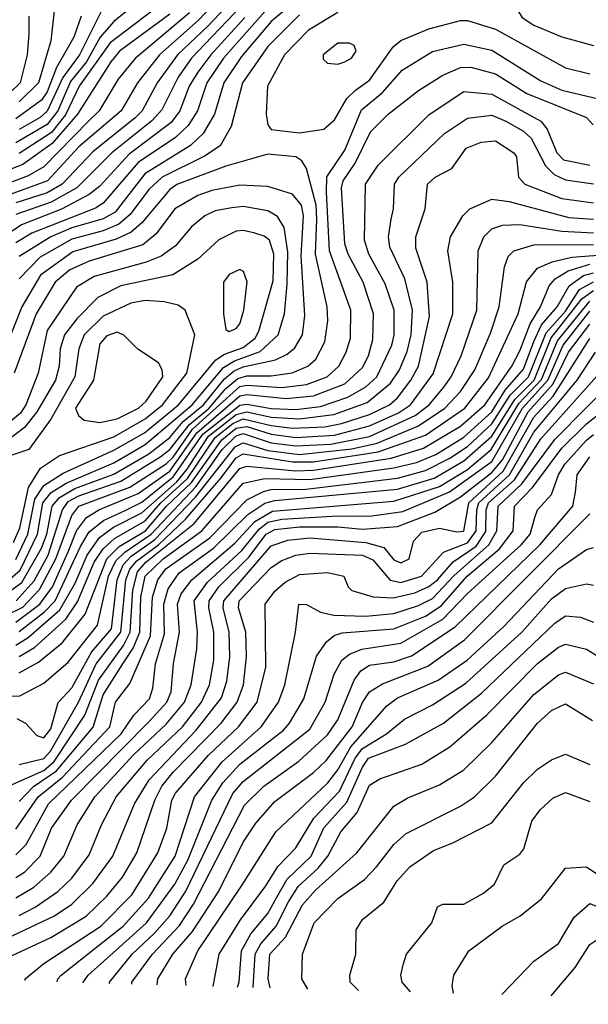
# Model space of a CAD drawing. Extents: x 501367 to 657802, y 482273 to 547541.
# Tile 374 of 656: x 624946 to 626570, y 483832 to 486645. Entities that reach past the tile are written whole.
import ezdxf

# ---------------------------------------------------------------- set-up
doc = ezdxf.new("R2010")
doc.units = 0

msp = doc.modelspace()

# ---------------------------------------------------------------- linework, layer by layer
at = {"layer": '0CON20XD'}
for points in [[(626592.2, 487585), (626567.8, 487522.3), (626525.3, 487455), (626516.7, 487423.3), (626508.8, 487375), (626497.7, 487095), (626484.6, 486985), (626446.4, 486873.6), (626361.6, 486745), (626357.2, 486725), (626366.3, 486675), (626381.4, 486651.4), (626415, 486629), (626495, 486596.1), (626585, 486571.7)], [(625578.2, 486771.8), (625458.1, 486645), (625345.9, 486545), (625283, 486465), (625236.3, 486385), (625115, 486281.4), (625026.3, 486185), (624901.2, 486138.8)], [(625055.8, 486765), (625035.5, 486585), (625000.4, 486465), (624945, 486409.9)], [(625645, 486753.4), (625475.3, 486574.7), (625436.9, 486535), (625399, 486481), (625352.3, 486387.7), (625324.2, 486355.8), (625209.3, 486265), (625109.6, 486165), (625036.2, 486123.8), (624935, 486088.1)], [(625593.8, 486745), (625485, 486627.1), (625397.3, 486545), (625338.7, 486465), (625295.7, 486385), (625276.3, 486365), (625155, 486267.9), (625067.8, 486175), (625025, 486150.4), (624935, 486121.8)], [(625755, 486716.1), (625665, 486639.7), (625579.7, 486540.3), (625529.4, 486465), (625503, 486375), (625470.4, 486319.6), (625434, 486286), (625304, 486205), (625219, 486095), (625185, 486076.3), (625095, 486050.2), (625035.6, 486025), (624945, 485968.2)], [(625202, 486715), (625116.8, 486545), (625069.7, 486480.3), (625025, 486384), (625005, 486365.7), (624945, 486331.4)], [(625375, 486709.3), (625205, 486579.3), (625115.9, 486455), (625076.9, 486373.1), (625036.9, 486323.1), (624945, 486263.1)], [(625375, 486660.8), (625231.1, 486555), (625206.7, 486525), (625111.7, 486375), (625039.1, 486291), (624955, 486231.2), (624825, 486180.9)], [(625431.7, 486665), (625275.8, 486534.2), (625227.9, 486475), (625173.3, 486385), (625143.2, 486355), (625015, 486224.6), (624970.9, 486199.1), (624861.9, 486158.1)], [(624972.7, 486655), (624972.6, 486605), (624967.9, 486545), (624947.6, 486465), (624916.3, 486433.7)], [(625655, 486678.3), (625528.5, 486535), (625480.8, 486465), (625453.9, 486385), (625427.4, 486342.6), (625391.6, 486308.4), (625285, 486236.8), (625185, 486120.8), (625163, 486107), (624980.8, 486035), (624935, 486007.8)], [(625259.5, 486675), (625215, 486640.1), (625176.6, 486595), (625136.9, 486525), (625091.5, 486468.5), (625054.9, 486385), (625025, 486345.1), (624935, 486293.1)], [(625122, 486655), (625101.1, 486595), (625051.9, 486508.1), (625025, 486438.6), (625008.3, 486415), (624935, 486361.3)], [(625745, 486659.3), (625655, 486568.6), (625583, 486465), (625550.5, 486339.5), (625518.6, 486285), (625474.2, 486255), (625353.3, 486195), (625315, 486159.5), (625261.8, 486088.2), (625229.4, 486060.6), (625185, 486041.7), (625095, 486018.1), (625005, 485966.3), (624944.9, 485905.1)], [(625855, 486665.1), (625770.7, 486615), (625702.5, 486545), (625653.9, 486455), (625650.3, 486375), (625654.6, 486345), (625665, 486331.4), (625745, 486321.5), (625815, 486332.5), (625845, 486358.8), (625880.2, 486419.8), (625905, 486444), (625945, 486472.7), (626012.9, 486567.1), (626034.6, 486585.4), (626115, 486619.1), (626205, 486642.6), (626225, 486642.3), (626305, 486617.9), (626505, 486507.9), (626575, 486490.2)], [(625589, 486651), (625492, 486545), (625454.7, 486495), (625430.1, 486455), (625403.9, 486385), (625378.7, 486351.3), (625259.1, 486260.9), (625175, 486169.7), (625144.6, 486145.4), (625065.9, 486104.1), (624951.3, 486058.7), (624925, 486040.6)], [(625855, 486518.4), (625875, 486524.7), (625894.4, 486535), (625907.1, 486555), (625901.4, 486571.4), (625888.2, 486578.2), (625855, 486578.2), (625812.9, 486545), (625812.6, 486532.6), (625825, 486520.9), (625855, 486518.4)], [(625822.4, 486152.3), (625823.5, 486196.5), (625875, 486272.1), (625922.2, 486387.8), (625982.7, 486437.3), (626038.8, 486501.2), (626125, 486554.5), (626215, 486575.4), (626295, 486557.8), (626435, 486470.5), (626495, 486443.8), (626599, 486419)], [(625084.4, 485125), (625108.7, 485185), (625137.6, 485222.4), (625172.3, 485245), (625285, 485291), (625375, 485355.2), (625452.2, 485465), (625575, 485570.1), (625595, 485574), (625707.5, 485562.5), (625785, 485570.7), (625875, 485604.5), (625925, 485651), (625942.4, 485685), (625955, 485731.4), (625956.4, 485805), (625926.9, 485895), (625884.6, 485975), (625874.9, 486004.9), (625865.8, 486165), (625870.3, 486185), (625904.9, 486235.1), (625948.6, 486325), (625998.6, 486375), (626085, 486442.4), (626155, 486486.9), (626205, 486508.6), (626235, 486509.8), (626305, 486490.8), (626395, 486434.1), (626565, 486365.3), (626584, 486345)], [(626115.9, 486374.1), (626215, 486440), (626295, 486432.1), (626434.9, 486354.9), (626452.6, 486332.6), (626480, 486265), (626498.9, 486245), (626575, 486229.5)], [(624945, 484897.3), (625017.2, 484952.8), (625047.7, 484985), (625119.9, 485140.1), (625145, 485181.5), (625186, 485214), (625247.3, 485242.7), (625295, 485266.4), (625385, 485338.8), (625469.5, 485460.5), (625575, 485543.9), (625595, 485547), (625665, 485534.4), (625735, 485531.4), (625805, 485539.7), (625883.4, 485566.6), (625935, 485596.3), (625966.2, 485625), (626009.4, 485715), (626015.7, 485745), (626016, 485815), (625990.2, 485890.2), (625943.6, 485975), (625930.7, 486015), (625933.8, 486175), (625970.3, 486229.7), (626115.9, 486374.1)], [(626007.4, 486075), (626014.3, 486105), (626017, 486175), (626028.7, 486195), (626159.9, 486320.1), (626225, 486364), (626295, 486371.8), (626335, 486354.8), (626385, 486326.7), (626406.8, 486306.8), (626447.5, 486227.5), (626472.5, 486202.5), (626505, 486187.8), (626585, 486175.9)], [(624945, 484825.8), (624988.8, 484851.2), (625078, 484932), (625111.9, 484981.9), (625158.9, 485095), (625185, 485133.3), (625217.2, 485162.8), (625305, 485213.7), (625349.5, 485265), (625425.8, 485334.2), (625505, 485451.2), (625555, 485491.1), (625585, 485504.3), (625665, 485485.3), (625725, 485478.2), (625817.9, 485482.1), (625865, 485491), (625945, 485517.4), (626002.3, 485545), (626025, 485564.5), (626063.8, 485615), (626084.9, 485655.1), (626116.9, 485796.9), (626110.3, 485895), (626077.4, 485992.6), (626078.1, 486025), (626104.8, 486105), (626110.7, 486175), (626132.9, 486195), (626180.3, 486219.7), (626221.7, 486278.3), (626264.2, 486295), (626305, 486299.1), (626358, 486265), (626365, 486253.3), (626370.9, 486195), (626388.7, 486175), (626495, 486133.8), (626585, 486121.8)], [(624935.9, 484985), (624988, 485042), (625027.6, 485115), (625068.7, 485245), (625085, 485268.2), (625115, 485284.7), (625235, 485326.2), (625346.9, 485395), (625375, 485417.5), (625431.1, 485488.9), (625487.6, 485535), (625535, 485591.8), (625569.6, 485620.3), (625595, 485627.8), (625665, 485627.2), (625724.2, 485635.8), (625769.4, 485655), (625791.9, 485675), (625818.2, 485725), (625826.5, 485785), (625824.8, 485825), (625790.9, 485975), (625795.3, 486075.3), (625792.8, 486115), (625765, 486220), (625752.1, 486242.1), (625735, 486253.2), (625655, 486260.8), (625535, 486226.3), (625395, 486174.5), (625375, 486159.8), (625295.3, 486064.8), (625265, 486038.2), (625222, 486018), (625098.4, 485981.6), (625006, 485915), (624952.9, 485825), (624880, 485645)], [(624905, 485002.7), (624952.6, 485037.3), (625008.9, 485135), (625024.1, 485175), (625039.2, 485255), (625060.4, 485279.6), (625104, 485306), (625215, 485346.2), (625315, 485404.6), (625375, 485451.4), (625413.3, 485496.7), (625471.1, 485545), (625531.2, 485618.8), (625558.6, 485641.4), (625585, 485653.4), (625676.9, 485673.1), (625710.7, 485689.3), (625732.3, 485707.7), (625754.5, 485745), (625760.5, 485799.5), (625750.3, 485970.3), (625757.3, 486085), (625750.9, 486115), (625725, 486146.6), (625655, 486168.9), (625575, 486172.7), (625495, 486156.7), (625455, 486143), (625389.3, 486105), (625336.5, 486033.5), (625297.8, 486002.2), (625144.7, 485955.3), (625090, 485930), (625047.8, 485895), (624993.6, 485805), (624930.6, 485635)], [(624905, 484942.3), (624955, 484966.2), (625003.3, 485016.7), (625050, 485105), (625095, 485228.3), (625114.9, 485255), (625260.6, 485309.4), (625365, 485375.8), (625385, 485395.1), (625440.3, 485475), (625575, 485596.8), (625595, 485600.8), (625695, 485594.4), (625765, 485602.4), (625824.3, 485625), (625857.8, 485655), (625878.8, 485695), (625890.9, 485735), (625892.5, 485815), (625831, 485985), (625822.4, 486152.3)], [(624945, 484778.9), (625000.5, 484809.5), (625068.1, 484865), (625133.7, 484946.3), (625194.9, 485105.1), (625230.1, 485139.9), (625305.6, 485184.4), (625365.7, 485255), (625437.5, 485322.5), (625523.3, 485445), (625565, 485477.7), (625595, 485482.8), (625665, 485460.9), (625735, 485451.2), (625845, 485457.7), (625945, 485484.4), (626028, 485522), (626062.4, 485545), (626126.7, 485633.3), (626183, 485805), (626183.6, 485895), (626169.2, 485985), (626177.1, 486025), (626211.6, 486085), (626231.8, 486105), (626295, 486132.2), (626344.4, 486125.6), (626515, 486080), (626585, 486075.5)], [(624905.2, 485034.8), (624947.4, 485072.7), (624996.8, 485175), (625012.7, 485265), (625036, 485294), (625079, 485321), (625215, 485378.5), (625305, 485431.4), (625438.6, 485545), (625528.9, 485651.1), (625559.7, 485670.3), (625632.9, 485697.1), (625684.2, 485745), (625702.4, 485805), (625710.7, 485889.3), (625712.2, 485982.2), (625701.7, 486051.7), (625682.5, 486082.5), (625655, 486099.3), (625585, 486111), (625552.2, 486107.8), (625505, 486098.6), (625475, 486084.8), (625436.9, 486053.1), (625391.4, 485998.6), (625350.3, 485969.7), (625307.7, 485952.3), (625158.7, 485911.3), (625109.1, 485880.9), (625025, 485757.2), (624999.5, 485635), (624964.3, 485545), (624949.2, 485520.8), (624866.9, 485453.1)], [(624935, 484857.7), (624970.5, 484879.5), (625061.4, 484958.6), (625104.4, 485035.6), (625139, 485115), (625174.6, 485165.4), (625214.7, 485195.3), (625295, 485235.7), (625394.9, 485325.1), (625425, 485360.6), (625485.9, 485455), (625565, 485517.1), (625595, 485524.2), (625665, 485509.7), (625745, 485504.4), (625843.4, 485516.6), (625938.4, 485551.6), (626005, 485606.1), (626031, 485645), (626053.3, 485696.7), (626064, 485745), (626068.5, 485815), (626046.3, 485905), (626003.4, 485995), (625999.3, 486025), (626007.4, 486075)], [(624935, 485103.1), (624969.2, 485175), (624990, 485275), (625015.5, 485314.5), (625070.4, 485349.6), (625215, 485414.7), (625302.4, 485465), (625400.3, 485545), (625506.4, 485673.6), (625531, 485689), (625585, 485708.5), (625618.7, 485735), (625629.5, 485755), (625670.7, 485899.3), (625672, 485975), (625659.6, 486015), (625645, 486026.8), (625615, 486035.9), (625585, 486043), (625565, 486040.6), (625515, 486016.2), (625455, 485960.5), (625384, 485916), (625235, 485884.3), (625169.1, 485850.9), (625109.5, 485790.5), (625074.6, 485745), (625062.1, 485705), (625059, 485655), (625048.6, 485615), (624995.6, 485524.4), (624960, 485480), (624892, 485428)], [(624895, 484711.2), (624946.7, 484713.3), (625015, 484749.4), (625085, 484809.4), (625168.3, 484915), (625200.4, 485055), (625220.9, 485099.1), (625246.4, 485123.6), (625322.2, 485175), (625449.7, 485310.3), (625525, 485417.3), (625565, 485456.1), (625585, 485463.2), (625665, 485436.5), (625735, 485427.1), (625835, 485432.4), (625945, 485453.8), (626075.5, 485514.5), (626115.9, 485545), (626157.4, 485595), (626179, 485625), (626207.2, 485685), (626251.7, 485815), (626255.5, 485985), (626272.3, 486025), (626295, 486047.3), (626325, 486057.6), (626375, 486059.9), (626495, 486041), (626585, 486036.4)], [(624938.1, 484648.1), (624962.6, 484635), (624995, 484600.4), (625015, 484593.4), (625035, 484618.9), (625056.2, 484693.8), (625095, 484735.7), (625151.6, 484838.4), (625208.4, 484905), (625225.1, 485045), (625242, 485088), (625265, 485112.2), (625331, 485159), (625448.9, 485281.1), (625562, 485425), (625585, 485436.5), (625655, 485414.6), (625745, 485403.2), (625895, 485418.5), (625967.5, 485435), (626085.6, 485484.4), (626160.9, 485535), (626205, 485583.1), (626246, 485645), (626290.9, 485749.1), (626315.5, 485825), (626330.7, 485939.3), (626341.3, 485968.7), (626357.1, 485985), (626415, 486002.1), (626585, 486002.3)], [(624945, 484516.7), (625015, 484533.8), (625034.7, 484555), (625114.5, 484695), (625165.2, 484804.8), (625235.7, 484895), (625249.3, 485045), (625260.8, 485075), (625280.7, 485099.3), (625342.8, 485145), (625421.1, 485218.9), (625521.1, 485335), (625565, 485393), (625585, 485405.1), (625725, 485381.4), (625785, 485381.7), (625969.8, 485410.2), (626105, 485457.9), (626217.4, 485535), (626285, 485621.9), (626370, 485805), (626393.8, 485896.2), (626425.1, 485934.9), (626466.6, 485953.4), (626523.2, 485966.8), (626735, 485982.3)], [(624925, 484459.7), (625015, 484500.3), (625044.5, 484525.5), (625132.4, 484657.6), (625171.6, 484758.4), (625242.6, 484857.4), (625262.3, 484895), (625269.6, 485015), (625282.6, 485067.4), (625307, 485095), (625444.8, 485205.2), (625575, 485362.3), (625595, 485369.1), (625735, 485355.8), (625785, 485357.8), (626007.6, 485392.4), (626099.5, 485420.5), (626205, 485483.5), (626274.4, 485545), (626351.9, 485655), (626375, 485699), (626404, 485776), (626433.6, 485825), (626458.8, 485885), (626475.2, 485905), (626512.7, 485927.3), (626575, 485946.2)], [(624945, 484411), (624985.9, 484454.1), (625051.4, 484498.6), (625155.9, 484624.1), (625185, 484716.4), (625240.7, 484805), (625270.3, 484849.7), (625289.8, 484895), (625292.3, 484995), (625305.1, 485055), (625356, 485105), (625466.6, 485185), (625585, 485321.1), (625646.2, 485333.8), (625775, 485331.8), (626015, 485364.3), (626079.7, 485380.3), (626135, 485402.4), (626215, 485452.4), (626295, 485524.6), (626333, 485587), (626385, 485646.4), (626414.7, 485725.3), (626436.7, 485773.3), (626481.6, 485825), (626515.1, 485884.9), (626556.1, 485913.9), (626585, 485921.5)], [(625545, 485754.4), (625565, 485762.5), (625575, 485775.8), (625586.6, 485815), (625596, 485896), (625585.2, 485925.2), (625575, 485931.5), (625545, 485917.1), (625528.5, 485895), (625528.2, 485805), (625535, 485760), (625545, 485754.4)], [(624935, 484332.6), (624998.9, 484425), (625068.8, 484481.2), (625204.2, 484625), (625220.2, 484695), (625261.1, 484748.9), (625320.3, 484885), (625325.3, 484995), (625340.7, 485045), (625363.8, 485076.2), (625489.5, 485165), (625595, 485273.1), (625642.6, 485297.4), (625665, 485302.7), (625763.7, 485303.7), (626025, 485335.2), (626105, 485356.7), (626175, 485392.1), (626225, 485425.3), (626295, 485490.2), (626347.4, 485572.6), (626399, 485625), (626449.5, 485750.5), (626505, 485812.7), (626545, 485874.6), (626585, 485896.1)], [(624935, 484259.3), (624965, 484288.7), (625028.8, 484405), (625236.2, 484605), (625271.9, 484658.1), (625317.4, 484705), (625326.6, 484735), (625334.1, 484805), (625359.5, 484890.5), (625358.2, 484975), (625370.7, 485019.3), (625401.4, 485065), (625499.8, 485135), (625598.3, 485231.7), (625646.5, 485263.5), (625675, 485271.5), (626025, 485303.3), (626129.8, 485335), (626214.9, 485385), (626295, 485454.9), (626360, 485560), (626415.3, 485615), (626464.1, 485735.9), (626552.1, 485847.9), (626585, 485870.9)], [(624928.5, 485151.5), (624946.6, 485193.4), (624971.4, 485308.6), (625005.9, 485364.1), (625059.8, 485400.2), (625215, 485453.5), (625305, 485504.9), (625354.6, 485545), (625423.9, 485635), (625446.7, 485745), (625419.1, 485815), (625399.2, 485829.2), (625359.2, 485839.2), (625305, 485843), (625263.6, 485835), (625185, 485797.9), (625130.9, 485745), (625115.4, 485705), (625104.1, 485625), (625035, 485503.7), (624972.5, 485417.5), (624815, 485364.4)], [(624935, 484194.2), (624960.5, 484209.5), (625004.8, 484255), (625036.9, 484335), (625094.6, 484415), (625315, 484639.4), (625366.4, 484695), (625378.6, 484725), (625385.2, 484805.2), (625402.5, 484895), (625396.9, 484975), (625407.5, 485005), (625437.7, 485045), (625560.8, 485149.2), (625618.3, 485211.7), (625668.7, 485241.3), (626015, 485269.5), (626145, 485311.8), (626225, 485360.1), (626292.7, 485417.3), (626371.5, 485548.5), (626436.8, 485616.8), (626482.2, 485727.8), (626575, 485841.2)], [(624935, 484136.2), (624987, 484167), (625035, 484209.4), (625072.4, 484255), (625111, 484345), (625160.9, 484425), (625271.2, 484545), (625365, 484631.9), (625417.3, 484695), (625436.2, 484745), (625452.5, 484847.5), (625454.1, 484895), (625444.2, 484985), (625482.3, 485037.7), (625581.1, 485128.9), (625630.7, 485189.3), (625655, 485209), (625695, 485218), (625855, 485227.6), (625945, 485226.2), (626040.1, 485240.1), (626173.7, 485296.3), (626295, 485382.9), (626382.2, 485535), (626454.9, 485614.9), (626498, 485715), (626575, 485812.3)], [(624945, 484085.6), (624990.7, 484109.3), (625055, 484154.1), (625095, 484192.3), (625145, 484258.7), (625180, 484345), (625222, 484425), (625310.3, 484529.7), (625411.1, 484625), (625465.4, 484695), (625488.3, 484745), (625501.1, 484815), (625501.3, 484895), (625486.8, 484965), (625487.9, 484985), (625515.3, 485025), (625600.7, 485109.3), (625650.6, 485175), (625675, 485188.2), (625745, 485195.7), (625855, 485196), (625925, 485189.5), (626025, 485197.4), (626132.4, 485237.6), (626205, 485281.4), (626295, 485351), (626325, 485387.6), (626398.7, 485525), (626470, 485605), (626513.6, 485695), (626575, 485775.3)], [(625175, 485494.5), (625225, 485504.2), (625286, 485535), (625307.7, 485555), (625355.2, 485625), (625353.5, 485645), (625342.9, 485665), (625283.7, 485703.7), (625243.4, 485743.4), (625225, 485752.5), (625195, 485741.9), (625175, 485718.7), (625157.5, 485615), (625106, 485535), (625114.1, 485514.1), (625130.7, 485500.7), (625175, 485494.5)], [(624925, 484027.8), (625045.6, 484084.4), (625095, 484118), (625155, 484176.9), (625212.5, 484255), (625274.5, 484405), (625316.4, 484473.6), (625450.6, 484615), (625522.5, 484707.5), (625538, 484755), (625546.4, 484825), (625544.3, 484895), (625527.8, 484965), (625529, 484985), (625665, 485142), (625712, 485158), (625775, 485164.9), (625935, 485151.3), (625986.7, 485136.7), (626015, 485102.1), (626035, 485093.1), (626058.7, 485105), (626071.2, 485155), (626095, 485181), (626145, 485192.4), (626195, 485181.6), (626215, 485183.5), (626228.8, 485265), (626327.1, 485355), (626415, 485509.7), (626470.3, 485569.7), (626505, 485624.9), (626575, 485734.1)], [(624925, 483971.1), (625035, 484022.8), (625136.2, 484083.8), (625195, 484141), (625239.8, 484195), (625281.2, 484265), (625332, 484415), (625352.4, 484455), (625384.6, 484495.3), (625521.8, 484635), (625567.6, 484695), (625585.7, 484745), (625594.1, 484825.9), (625592.2, 484895), (625571.2, 484965), (625572.9, 484985), (625665, 485080.2), (625695, 485099.8), (625735, 485115.6), (625775, 485120.8), (625925, 485114.9), (625955, 485102.1), (626004, 485044), (626035, 485037.3), (626093.9, 485055), (626156.5, 485123.5), (626225, 485150.1), (626250.4, 485185), (626251.6, 485245), (626257.7, 485265), (626345.2, 485344.8), (626415, 485466.2), (626538.4, 485615), (626590.9, 485695)], [(624962.3, 483900), (624962.2, 483905), (625015, 483948.8), (625178.4, 484055), (625266.4, 484145), (625341.3, 484265), (625366.2, 484335), (625380.9, 484415), (625391.1, 484435), (625485.8, 484544.2), (625571.1, 484625), (625624.3, 484695), (625649.6, 484795), (625647.5, 484975), (625675, 485011.9), (625705, 485038), (625745, 485059.8), (625825.2, 485065.2), (625872, 485055), (625884, 485025), (625895, 485014.4), (625955.7, 484995.7), (626013.2, 484993.2), (626075, 485007.3), (626115, 485025.9), (626139.8, 485045), (626184.3, 485095.7), (626249.5, 485140.5), (626277.1, 485182.9), (626278.7, 485245), (626285.4, 485265), (626359.8, 485330.2), (626435, 485447.2), (626635, 485671.1)], [(625053.8, 483896), (625055.6, 483905), (625064.5, 483915.5), (625170.8, 483999.2), (625242.3, 484055), (625314.6, 484135), (625390.8, 484255), (625445.8, 484425), (625524.6, 484525), (625636.1, 484625), (625685.8, 484695), (625703.8, 484745), (625733.9, 484895), (625743.5, 484975), (625765, 484974.5), (625805, 484951.9), (625843.9, 484943.9), (625935, 484940.8), (626015, 484948.9), (626085, 484971), (626125, 484991.4), (626187, 485057), (626286.3, 485145), (626308.6, 485185), (626312.6, 485255), (626380.6, 485319.4), (626474.4, 485445.6), (626653.3, 485626.7)], [(625126.9, 483893.7), (625142, 483915), (625231.3, 483995), (625308.5, 484065), (625389.3, 484175), (625426.3, 484243.7), (625495.1, 484415), (625526.4, 484465), (625575, 484517.7), (625699.4, 484615), (625716.7, 484635), (625757.8, 484705), (625793.6, 484826.4), (625822.1, 484867.9), (625844.6, 484885.4), (625867.1, 484892.9), (626015, 484904.4), (626105, 484941.2), (626149.8, 484970.2), (626224.7, 485055), (626316.3, 485133.7), (626355.9, 485185), (626359.8, 485255), (626411.3, 485308.7), (626495, 485420.9), (626565, 485490.4), (626655, 485561.6)], [(625203.1, 483891.6), (625203, 483895), (625268, 483975), (625331, 484035), (625375.1, 484084.9), (625421.2, 484155), (625555.4, 484434.6), (625585, 484468.8), (625775, 484617.7), (625819.2, 484695), (625844.4, 484775.6), (625866.6, 484815), (625887.8, 484832.2), (625923.1, 484846.9), (626035, 484863.9), (626155, 484932.5), (626225, 485005.6), (626378.6, 485145), (626403.8, 485175), (626417.5, 485222.5), (626425.3, 485245), (626465, 485288.5), (626484.9, 485345), (626502.9, 485375), (626565, 485443.6), (626585, 485459.5)], [(625267, 483889.8), (625267, 483895), (625325.7, 483975), (625402.5, 484057.5), (625442.3, 484117.7), (625588.8, 484401.2), (625643.7, 484455), (625743.6, 484526.4), (625825, 484601.4), (625854.6, 484645), (625902, 484758), (625920.2, 484785), (625945, 484801.2), (626015, 484810), (626065, 484827.9), (626189.7, 484910.3), (626432, 485145), (626526.3, 485255), (626533.7, 485295), (626538.6, 485345), (626575, 485396.4)], [(625339.1, 483887.8), (625341.3, 483905), (625384.2, 483975), (625439.6, 484040.4), (625514.9, 484155.1), (625585, 484295.3), (625620.3, 484349.7), (625675, 484411.5), (625785, 484494.2), (625821.3, 484528.7), (625895.8, 484625), (625925.3, 484694.7), (625945.3, 484725), (625982.7, 484747.3), (626111.8, 484798.2), (626216.9, 484873.1), (626575, 485233.3)], [(625421.9, 483885.4), (625420, 483905), (625454.8, 483985), (625581.1, 484171.1), (625677.6, 484325), (625826.3, 484465), (625855, 484502.2), (625892.2, 484567.8), (625995.2, 484685), (626025, 484707.3), (626141.6, 484758.4), (626224.4, 484815), (626329.1, 484910.9), (626485, 485076.5), (626565, 485131.1), (626585, 485136.7)], [(624935, 484923.6), (625004, 484975), (625040.2, 485025), (625084.4, 485125)], [(625498.5, 483883.3), (625516.2, 483975), (625576.7, 484073.3), (625649.1, 484170.9), (625683.9, 484226.1), (625735, 484278.8), (625786.1, 484363.9), (625859.5, 484440.5), (625904.8, 484535), (625925, 484562.7), (625993.7, 484605), (626045, 484646.7), (626125, 484687.2), (626220.2, 484749.8), (626380.8, 484895), (626465, 484990.3), (626505, 485020.2), (626565, 485033.3), (626585, 485029.7)], [(625568.2, 483881.3), (625573.6, 483896.4), (625579.6, 483985), (625606.9, 484033.1), (625655, 484091.5), (625684.3, 484145), (625710.4, 484189.6), (625778.4, 484255), (625815, 484335.9), (625880.9, 484409.1), (625925, 484509.1), (625942.8, 484535), (626048.5, 484575), (626156.8, 484635), (626265, 484721.2), (626475, 484921), (626505, 484942.2), (626547.9, 484937.9), (626585, 484923.8)], [(625613.5, 483880), (625618.7, 483975), (625634.8, 484005.2), (625679.1, 484055), (625713.9, 484125), (625741.2, 484168.8), (625799, 484221), (625826.4, 484255), (625863.4, 484325), (625910.3, 484379.7), (625945, 484458.3), (625975, 484476.1), (626095, 484518.4), (626175, 484567.4), (626280.9, 484659.1), (626425, 484805.5), (626485, 484852.5), (626505, 484860.6), (626565, 484846.5), (626595, 484828.7)], [(625661.4, 483878.7), (625655.7, 483905), (625661.2, 483975), (625705.8, 484024.2), (625754.1, 484115.9), (625791.6, 484158.5), (625908.8, 484265), (626015, 484398.4), (626055, 484422), (626145, 484458.7), (626215, 484501.9), (626295, 484580.2), (626415, 484717), (626485, 484773.1), (626505, 484780.6), (626585, 484747.5)], [(625769.7, 483875.6), (625752.4, 483905), (625754.1, 483975), (625787.8, 484065), (625855, 484134.3), (625931.3, 484188.7), (625965.6, 484224.4), (626015, 484288.9), (626050.3, 484319.7), (626205, 484397.7), (626245.4, 484424.6), (626305, 484484.2), (626425, 484635.2), (626465, 484671.6), (626505, 484690.5), (626582.5, 484642.5)], [(625914, 483871.6), (625890.4, 483895), (625889.6, 483915), (625906.2, 483975), (625907.7, 484045), (625925, 484074.6), (625986.5, 484123.5), (626024.7, 484185), (626060.7, 484225), (626128.3, 484271.7), (626183.1, 484293.1), (626295, 484350.9), (626385.3, 484465), (626425, 484503.5), (626465, 484530.9), (626505, 484546.7), (626575, 484517.5)], [(626062.1, 483867.4), (626038.7, 483895), (626035.3, 483915), (626041.1, 483945), (626050.8, 483975), (626123.8, 484065), (626139.3, 484110.7), (626155, 484118.1), (626215, 484118.2), (626270.9, 484149.1), (626302.2, 484175), (626329.1, 484230.9), (626375, 484261.4), (626385.7, 484275.7), (626409.2, 484355), (626432.5, 484387.5), (626469.2, 484420.8), (626505, 484436.7), (626575, 484411.6)], [(626185, 483863.9), (626181.8, 483885), (626186.2, 483915), (626228.9, 483985), (626324.5, 484055), (626375.6, 484084.4), (626436.4, 484133.6), (626505, 484220.8), (626565, 484224.7), (626594.7, 484204.7), (626628.9, 484168.9), (626688.3, 484128.3), (626865, 484027.3), (626962.1, 483982.1), (627097.3, 483897.3), (627149.5, 483855), (627169.6, 483832)], [(626323.9, 483860), (626325, 483861.9), (626414.7, 483955.3), (626485, 484005.5), (626529.5, 484080.5), (626575, 484119.8), (626705, 484065.1), (626833.3, 483996.7), (626945, 483936.3), (627011.5, 483891.5), (627078.8, 483836), (627080, 483836)], [(626463.9, 483856.1), (626532.9, 483937.2), (626575, 484003.3), (626595, 484016.5), (626655, 484019.1), (626765, 483985.4), (626935, 483877.4), (626978.9, 483840.4)]]:
    msp.add_lwpolyline(points, dxfattribs=at)

doc.saveas('drawing.dxf')
